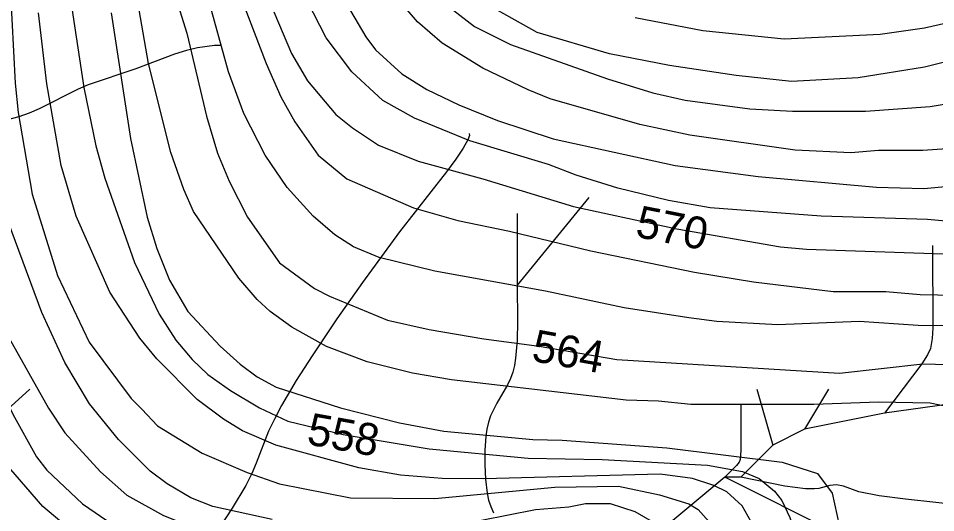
# Model space of a CAD drawing. Extents: x -709584 to -702006, y -1161789 to -1157496.
# Drawn here: x -709188.1 to -708901, y -1160233.1 to -1160078.5 of the extents above; entities that cross this region are included whole.
import ezdxf

# ---------------------------------------------------------------- set-up
doc = ezdxf.new("R2010")
doc.units = 0
for name, color, linetype in [('120_vrstevnice hlavní', 7, 'Continuous'), ('121_vrstevnice hlavní_popis', 7, 'Continuous'), ('122_vrstevnice základní', 7, 'Continuous'), ('411_akumulovaný odtok', 7, 'Continuous')]:
    doc.layers.add(name, color=color, linetype=linetype)

msp = doc.modelspace()

# ---------------------------------------------------------------- linework, layer by layer
at = {"layer": '120_vrstevnice hlavní'}
for points in [[(-709215.56, -1160061.13), (-709214.7, -1160079.93), (-709208.62, -1160125.06), (-709206.02, -1160136.34), (-709200.23, -1160156.59), (-709191.84, -1160176.84), (-709178.68, -1160200.42), (-709173.47, -1160208.09), (-709162.33, -1160220.38), (-709154.09, -1160227.61), (-709142.66, -1160233.98), (-709131.23, -1160238.46), (-709120.82, -1160241.65), (-709110.41, -1160243.82), (-709068.75, -1160250.18), (-709057.76, -1160249.17), (-709034.61, -1160241.36), (-709026.51, -1160239.33), (-709018.41, -1160238.17), (-709010.31, -1160238.75)], [(-709108.09, -1160076.46), (-709102.6, -1160089.48), (-709097.53, -1160098.01), (-709088.71, -1160108.57), (-709083.5, -1160112.77), (-709075.4, -1160118.12), (-709062.96, -1160123.18), (-709042.71, -1160128.68), (-709014.36, -1160137.36), (-708981.96, -1160144.3), (-708949.56, -1160149.94), (-708941.46, -1160150.66), (-708883.32, -1160152.69), (-708859.88, -1160155.29), (-708844.26, -1160160.21), (-708836.16, -1160163.83), (-708828.06, -1160168.6), (-708816.06, -1160177.71), (-708808.1, -1160185.52), (-708802.31, -1160193.91), (-708798.55, -1160202.59)], [(-708855.4, -1160075.16), (-708866.25, -1160080.95), (-708876.66, -1160085.43), (-708894.02, -1160091.22), (-708904.43, -1160093.82), (-708925.26, -1160097.15), (-708946.09, -1160098.3), (-708963.45, -1160096.42), (-708984.28, -1160093.24), (-709003.08, -1160089.62), (-709025.65, -1160082.97), (-709037.8, -1160076.17)], [(-709159.01, -1160076.75), (-709152.93, -1160116.09), (-709147.72, -1160140.68), (-709144.69, -1160150.52), (-709140.78, -1160160.36), (-709135, -1160170.19), (-709124.87, -1160181.04), (-709118.65, -1160186.68), (-709113.3, -1160190.59), (-709107.37, -1160193.91), (-709087.26, -1160200.28), (-709068.75, -1160205.05), (-709054.86, -1160207.65), (-709027.09, -1160210.26), (-709017.83, -1160210.4), (-708985.15, -1160212.86), (-708949.01, -1160217.35), (-708937.99, -1160220.82), (-708933.36, -1160227.04), (-708931.19, -1160237.02), (-708931.48, -1160248.01), (-708933.8, -1160259)]]:
    msp.add_lwpolyline(points, dxfattribs=at)
at = {"layer": '122_vrstevnice základní'}
for points in [[(-708886.35, -1160212.72), (-708886.79, -1160210.11), (-708890.26, -1160204.04), (-708891.7, -1160202.74), (-708896.62, -1160200.13), (-708902.7, -1160198.83), (-708918.9, -1160198.54), (-708939.15, -1160199.27), (-708977.62, -1160199.27), (-708987.75, -1160198.25), (-708997.87, -1160197.96), (-709052.55, -1160191.6), (-709064.7, -1160189.43), (-709078.87, -1160185.96), (-709091.6, -1160181.18), (-709102.45, -1160175.11), (-709109.25, -1160170.19), (-709113.3, -1160166.43), (-709119.08, -1160159.78), (-709133.26, -1160138.95), (-709136.3, -1160132.01), (-709140.35, -1160120.43), (-709147.29, -1160092.66), (-709155.39, -1160046.38)], [(-708890.86, -1160174.82), (-708906.46, -1160174.53), (-708924.97, -1160173.37), (-708950.37, -1160174.35), (-708969.52, -1160173.37), (-708978.2, -1160172.22), (-708998.45, -1160169.03), (-709023.04, -1160163.83), (-709057.76, -1160157.61), (-709075.11, -1160153.27), (-709083.21, -1160149.94), (-709089, -1160146.18), (-709095.8, -1160140.39), (-709103.9, -1160131.43), (-709110.84, -1160121.3), (-709117.49, -1160108.28), (-709122.27, -1160095.27), (-709131.09, -1160063.44)], [(-709120.39, -1160066.63), (-709110.55, -1160092.66), (-709105.92, -1160103.08), (-709101.58, -1160110.89), (-709094.21, -1160121.3), (-709085.24, -1160128.68), (-709064.41, -1160137.79), (-709050.52, -1160141.7), (-709034.32, -1160145.02), (-709008.87, -1160151.24), (-708976.47, -1160157.9), (-708957.95, -1160160.93), (-708933.07, -1160163.97), (-708916.58, -1160163.97), (-708905.88, -1160164.84), (-708878.4, -1160165.42), (-708865.38, -1160167.3)], [(-709190.68, -1160068.65), (-709189.09, -1160098.74), (-709188.08, -1160108), (-709183.74, -1160133.45), (-709175.79, -1160158.91), (-709165.95, -1160179.74), (-709152.79, -1160197.38), (-709149.46, -1160200.71), (-709144.54, -1160205.92), (-709130.51, -1160214.45), (-709116.48, -1160220.53), (-709106.36, -1160224.14), (-709084.08, -1160228.48), (-709057.76, -1160228.63), (-709020.15, -1160225.16), (-709000.24, -1160224.87), (-708987.38, -1160227.56), (-708978.2, -1160230.36), (-708975.31, -1160232.1), (-708970.25, -1160237.89), (-708968.22, -1160244.25), (-708967.64, -1160250.61)], [(-708711.77, -1160216.77), (-708711.48, -1160211.56), (-708713.5, -1160205.77), (-708731.73, -1160189.43), (-708752.7, -1160169.32), (-708779.75, -1160140.68), (-708797.97, -1160124.2), (-708813.6, -1160114.21), (-708823.18, -1160111.52), (-708848.02, -1160113.78), (-708882.45, -1160118.26), (-708905.01, -1160119.86), (-708918.9, -1160119.86), (-708927.58, -1160120.58), (-708944.93, -1160119.71), (-708977.91, -1160115.08), (-708993.53, -1160111.76), (-709021.59, -1160103.66), (-709028.54, -1160100.91), (-709042.71, -1160094.11), (-709055.44, -1160086.3), (-709063.11, -1160079.64), (-709071.5, -1160069.81)], [(-709171.88, -1160071.83), (-709167.54, -1160100.18), (-709163.78, -1160118.41), (-709161.03, -1160128.53), (-709151.77, -1160154.86), (-709143.96, -1160171.06), (-709138.76, -1160179.16), (-709133.69, -1160185.24), (-709128.78, -1160189.86), (-709121.69, -1160194.93), (-709112.58, -1160200.28), (-709103.75, -1160204.47), (-709086.4, -1160208.67), (-709059.49, -1160213.15), (-709028.54, -1160216.04)], [(-708870.3, -1160144.45), (-708903.57, -1160141.41), (-708936.83, -1160140.39), (-708971.55, -1160137.79), (-708984.57, -1160135.48), (-709000.48, -1160131.57), (-709013.5, -1160127.52), (-709022.17, -1160124.19), (-709046.76, -1160116.82), (-709064.12, -1160109.73), (-709073.96, -1160104.23), (-709083.65, -1160095.27), (-709091.75, -1160084.56), (-709097.68, -1160072.99)], [(-709057.76, -1160071.4), (-709045.32, -1160081.09), (-709034.03, -1160086.73), (-709003.66, -1160097.44), (-708989.48, -1160101.78), (-708979.36, -1160104.09), (-708959.11, -1160106.84), (-708945.8, -1160107.56), (-708922.95, -1160107.56), (-708902.7, -1160106.11), (-708881.87, -1160102.64), (-708868.85, -1160099.03), (-708843.68, -1160090.2), (-708830.66, -1160087.89), (-708825.46, -1160088.03), (-708817.36, -1160089.91), (-708807.23, -1160095.55), (-708791.03, -1160109.88), (-708722.76, -1160177.71), (-708709.89, -1160191.6), (-708690.65, -1160214.74), (-708685.01, -1160224)], [(-709225.4, -1160075.02), (-709222.36, -1160107.13), (-709219.61, -1160125.35), (-709216, -1160141.55), (-709213.54, -1160149.65), (-709200.81, -1160180.03), (-709189.82, -1160202.3), (-709182.44, -1160215.61), (-709179.11, -1160219.8), (-709167.98, -1160230.36), (-709158.43, -1160236.87), (-709142.23, -1160243.96), (-709131.81, -1160246.56), (-709101.73, -1160250.03), (-709068.75, -1160257.41), (-709056.6, -1160257.41), (-709049.66, -1160255.68)], [(-709138.03, -1160074.44), (-709135.29, -1160083.12), (-709129.21, -1160109.15), (-709125.74, -1160120.72), (-709122.12, -1160129.4), (-709116.34, -1160140.68), (-709106.36, -1160155), (-709095.36, -1160162.96), (-709090.73, -1160165.42), (-709072.59, -1160172.86), (-709059.48, -1160175.8), (-709042.42, -1160178.73), (-709025.07, -1160181.04), (-709000.77, -1160185.23), (-708931.05, -1160189.51), (-708905.01, -1160186.54), (-708889.1, -1160186.97), (-708881.87, -1160188.27)], [(-709084.08, -1160076.17), (-709079.31, -1160084.27), (-709076.27, -1160088.32), (-709068.03, -1160095.84), (-709060.21, -1160100.76), (-709050.23, -1160105.54), (-709038.08, -1160110.45), (-709020.73, -1160116.24), (-708982.54, -1160124.48), (-708956.51, -1160127.96), (-708919.48, -1160131.28), (-708904.72, -1160131.72), (-708888.81, -1160130.27), (-708848.6, -1160127.96), (-708837.03, -1160128.82), (-708826.61, -1160131.43), (-708816.2, -1160136.34), (-708804.05, -1160144.16), (-708793.64, -1160152.11), (-708775.12, -1160168.17), (-708754.29, -1160187.98), (-708748.8, -1160194.78), (-708742.72, -1160204.91), (-708740.41, -1160213.01)], [(-708957.81, -1160237.6), (-708961.57, -1160230.94), (-708966.34, -1160226.6), (-708970.39, -1160224.58), (-708977.04, -1160222.41), (-708987.17, -1160221.11), (-709042.42, -1160222.55), (-709055.44, -1160222.41), (-709068.46, -1160221.4), (-709081.48, -1160219.08), (-709107.51, -1160211.99), (-709117.93, -1160207.51), (-709123.86, -1160203.89), (-709132.1, -1160197.67), (-709144.69, -1160184.95), (-709150.04, -1160178.58), (-709159.44, -1160164.12), (-709170, -1160140.4), (-709174.63, -1160124.48), (-709179.11, -1160099.03), (-709181.72, -1160076.75)], [(-708885.92, -1160076.75), (-708891.7, -1160078.63), (-708904.43, -1160081.53), (-708918.32, -1160083.55), (-708948.41, -1160085), (-708973.86, -1160082.39), (-708994.98, -1160078.34)], [(-709108.67, -1160235.28), (-709127.19, -1160231.23), (-709134.13, -1160228.48), (-709141.51, -1160224.14), (-709146.86, -1160220.09), (-709156.69, -1160210.26), (-709165.81, -1160199.12), (-709173.47, -1160186.1), (-709180.7, -1160170.48), (-709191.41, -1160141.84)], [(-709036.36, -1160283.17), (-709030.89, -1160275.74), (-709029.36, -1160272.94), (-709027.96, -1160269.13), (-709028.39, -1160265.66), (-709030.56, -1160260.88), (-709035.48, -1160260.3), (-709046.18, -1160265.22), (-709051.97, -1160266.53), (-709060.65, -1160266.96), (-709066.44, -1160266.38), (-709095.36, -1160259.58), (-709112.72, -1160256.98), (-709130.08, -1160256.26), (-709138.76, -1160255.24), (-709153.22, -1160251.19), (-709162.48, -1160246.27), (-709180.41, -1160231.23), (-709194.44, -1160215.03)], [(-709028.54, -1160216.04), (-709005.4, -1160216.48), (-708972.42, -1160218.21), (-708961.47, -1160220.23), (-708956.18, -1160222.43), (-708951.39, -1160226.34), (-708949.12, -1160229.28), (-708946.6, -1160234.66), (-708944.58, -1160240.78), (-708944.21, -1160244.25), (-708944.79, -1160253.8), (-708946.09, -1160260.16), (-708949.85, -1160272.89), (-708954.05, -1160282.44), (-708963.59, -1160298.35), (-708979.36, -1160321.06), (-708996.86, -1160349.26), (-709013.21, -1160378.19), (-709022.75, -1160398.44), (-709036.78, -1160436.34), (-709045.46, -1160468.16), (-709052.26, -1160487.25), (-709062.09, -1160509.53)], [(-708989.63, -1160236), (-708994.98, -1160232.82), (-709002.79, -1160230.36), (-709010.6, -1160230.36), (-709015.81, -1160231.38), (-709026.22, -1160232.24), (-709060.07, -1160238.9)]]:
    msp.add_lwpolyline(points, dxfattribs=at)
at = {"layer": '411_akumulovaný odtok'}
for p, q in [((-709009.49, -1160134.5), (-709031.99, -1160162)), ((-709031.99, -1160139.5), (-709031.99, -1160162)), ((-708956.99, -1160194.5), (-708951.99, -1160212)), ((-708934.49, -1160194.5), (-708941.99, -1160207)), ((-708916.99, -1160202), (-708941.99, -1160207)), ((-708941.99, -1160207), (-708951.99, -1160212)), ((-708951.99, -1160212), (-708961.99, -1160222)), ((-708966.99, -1160222), (-708996.99, -1160247)), ((-708961.99, -1160222), (-708966.99, -1160222)), ((-708916.99, -1160247), (-708966.99, -1160222))]:
    msp.add_line(p, q, dxfattribs=at)
for points in [[(-709124.49, -1160087), (-709126.67, -1160086.95), (-709132.02, -1160087.74), (-709135.47, -1160088.56), (-709139.25, -1160089.74), (-709151.34, -1160094.28), (-709166.25, -1160099.33), (-709169.36, -1160100.68), (-709181.59, -1160106.77), (-709184.7, -1160108.14), (-709187.88, -1160109.32), (-709194.43, -1160111.02)], [(-709046.99, -1160114.5), (-709046.89, -1160115.1), (-709047.37, -1160116.48), (-709048.82, -1160119.1), (-709051.13, -1160122.52), (-709054.12, -1160126.55), (-709068.75, -1160145.23), (-709080.38, -1160161.08), (-709088.37, -1160172.52), (-709096.16, -1160184.04), (-709101.14, -1160191.79), (-709105.76, -1160199.64), (-709107.85, -1160203.63), (-709109.73, -1160207.67), (-709113.61, -1160217.62), (-709115.01, -1160220.89), (-709116.86, -1160224.57), (-709121.15, -1160231.72), (-709130.42, -1160245.83)], [(-708901.99, -1160149.5), (-708901.88, -1160175.31), (-708902.04, -1160178.62), (-708902.64, -1160181.79), (-708903.51, -1160183.77), (-708905.29, -1160186.59), (-708916.99, -1160202)], [(-709031.99, -1160162), (-709031.86, -1160173.23), (-709032, -1160179.29), (-709032.44, -1160184.82), (-709032.81, -1160187.08), (-709033.33, -1160189.18), (-709034.04, -1160191.2), (-709034.98, -1160193.18), (-709038.37, -1160198.87), (-709040.32, -1160202.8), (-709040.96, -1160204.85), (-709041.42, -1160206.98), (-709041.74, -1160209.16), (-709042.07, -1160213.62), (-709042.12, -1160218.14), (-709041.91, -1160222.64), (-709041.36, -1160227.03), (-709040.9, -1160229.15), (-709040.25, -1160231.2), (-709039.37, -1160233.19)], [(-708871.99, -1160187), (-708879.29, -1160194.41), (-708881.46, -1160196.06), (-708883.11, -1160196.85), (-708884.93, -1160197.37), (-708887.79, -1160197.9), (-708916.99, -1160202)], [(-709184.49, -1160194.5), (-709216.07, -1160223.16), (-709223.75, -1160230.42), (-709236.59, -1160243.15), (-709238.55, -1160244.69), (-709241.04, -1160246.26), (-709251.97, -1160251.89), (-709254.85, -1160253.19), (-709257.84, -1160254.18), (-709260.81, -1160254.75), (-709263.88, -1160255), (-709267.03, -1160255.04), (-709279.87, -1160254.49), (-709283.05, -1160254.49), (-709286.18, -1160254.69), (-709295.87, -1160256.14), (-709316.08, -1160257.98), (-709324.24, -1160259.16), (-709327.52, -1160259.88), (-709330.01, -1160260.68), (-709331.55, -1160261.45), (-709331.99, -1160262)], [(-708961.99, -1160199.5), (-708961.94, -1160213.62), (-708962.17, -1160216.44), (-708962.49, -1160217.27), (-708963.28, -1160218.36), (-708966.99, -1160222)], [(-708881.99, -1160232), (-708910.38, -1160228.87), (-708918.68, -1160227.82), (-708925, -1160226.57), (-708929.87, -1160224.85), (-708932.01, -1160224.4), (-708934.15, -1160224.66), (-708937.51, -1160225.5), (-708938.88, -1160225.66), (-708941.76, -1160225.64), (-708948.19, -1160224.79), (-708961.99, -1160222)]]:
    msp.add_lwpolyline(points, dxfattribs=at)

# ---------------------------------------------------------------- texts
at = {"layer": '121_vrstevnice hlavní_popis'}
for s, rotation, p in [('570', 348.8362, (-708995.3, -1160146.76)), ('564', 349.7164, (-709027.78, -1160185.59)), ('558', 349.8003, (-709098.12, -1160211.66))]:
    msp.add_text(s, height=10, rotation=rotation, dxfattribs=at).set_placement(p)

doc.saveas('drawing.dxf')
